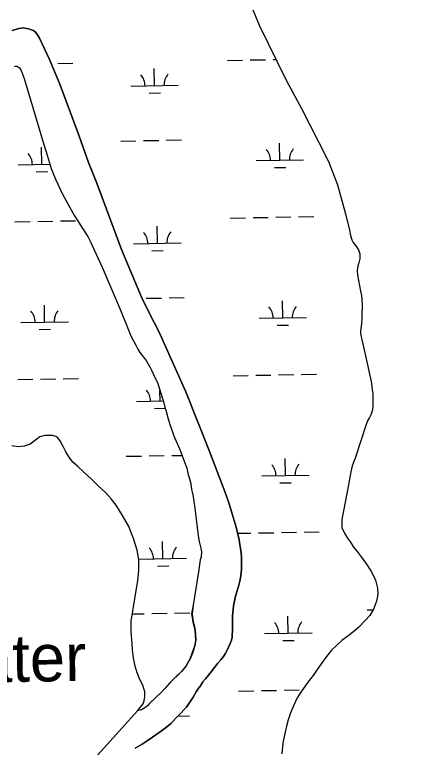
# Model space of a CAD drawing. Extents: x 3903937 to 3942190, y 260677 to 286651.
# Drawn here: x 3928495 to 3929344, y 266524 to 268070 of the extents above; entities that cross this region are included whole.
import ezdxf

# ---------------------------------------------------------------- set-up
doc = ezdxf.new("R2010")
doc.units = 0
for name, color, linetype in [('V-GRID-MAJR', 7, 'Continuous'), ('V-RIVR-IDEN', 7, 'Continuous'), ('V-TOPO-SHOR', 7, 'Continuous'), ('V-WETL-SWMP', 7, 'Continuous')]:
    doc.layers.add(name, color=color, linetype=linetype)

msp = doc.modelspace()

# ---------------------------------------------------------------- linework, layer by layer
at = {"layer": 'V-GRID-MAJR'}
msp.add_spline([(3929468.8, 266390.5), (3929361.3, 272447.3), (3929253.8, 278507.2), (3929146.3, 284567.1), (3929146.2, 284570.2)], degree=3, dxfattribs=at)
at = {"layer": 'V-TOPO-SHOR'}
msp.add_line((3928581.5, 266410.1), (3928753.9, 266601.2), dxfattribs=at)
for points in [[(3928996.8, 268080.7), (3929011.3, 268046.6), (3929067.4, 267931.7), (3929099.4, 267872.4), (3929153.8, 267765.8), (3929158.2, 267756.8), (3929175.4, 267711.1), (3929192.2, 267650.1), (3929200.9, 267615.2), (3929203.3, 267604.2), (3929205.6, 267594.9), (3929208.9, 267589.3), (3929214.3, 267582.2), (3929219.8, 267574.3), (3929222.6, 267565.3), (3929222.6, 267555.1), (3929220.4, 267546.9), (3929218.1, 267539.5)], [(3928489.9, 268036.8), (3928496.8, 268039), (3928503.7, 268040.8), (3928513.3, 268042.2), (3928520.3, 268041.2), (3928525.1, 268040), (3928530, 268038.5), (3928534.6, 268036.6), (3928539.9, 268032.8), (3928543.5, 268027.7), (3928547.5, 268020.6), (3928568.4, 267975.5), (3928590.5, 267923.4), (3928630.4, 267815.7), (3928651, 267758.1), (3928668.2, 267714.5), (3928720.4, 267574.8), (3928762.6, 267474.5), (3928779, 267439.4), (3928798.7, 267402), (3928856.1, 267274.4), (3928903.7, 267154.4), (3928938.2, 267064), (3928947.1, 267038.2), (3928962.1, 266989.2), (3928968.1, 266962.2), (3928969.9, 266952.7), (3928971.3, 266943.8), (3928972.5, 266934.7), (3928973.3, 266924.9), (3928973.2, 266913.8), (3928972.9, 266899.9), (3928971.8, 266886.3), (3928969.7, 266874.7), (3928967.9, 266866.8), (3928965.3, 266859.2), (3928963, 266852.4), (3928960.6, 266843.6), (3928956.4, 266823.1)], [(3928494.4, 267960.9), (3928496.8, 267961.4), (3928499.4, 267961.4), (3928501.1, 267960.8), (3928503.2, 267959.5), (3928505, 267957.9), (3928508.5, 267952.6), (3928515.3, 267935.5), (3928544.7, 267836.4), (3928554, 267805.1), (3928563.2, 267773.6), (3928571.8, 267745.9), (3928576.5, 267735), (3928581.1, 267723.4), (3928595.6, 267691.3), (3928621.2, 267645.5), (3928643.7, 267610.7), (3928649.1, 267602.3), (3928654, 267592.3), (3928679.3, 267537.8), (3928718, 267446.7), (3928731.4, 267414), (3928737.3, 267399.7), (3928740.2, 267392.5), (3928745.6, 267381.9), (3928750.3, 267372.7), (3928754.7, 267364.4), (3928759.2, 267357.7), (3928771.9, 267340.3), (3928780.5, 267325.6), (3928783.4, 267319.9), (3928788, 267310.8), (3928796.8, 267292), (3928809.2, 267251.6), (3928811.8, 267242.2), (3928813.5, 267236), (3928815.6, 267228.1), (3928818.6, 267217.3), (3928822.4, 267205.3), (3928832.1, 267178.3), (3928843.1, 267153), (3928857.7, 267113.6), (3928860.4, 267102.6), (3928863.8, 267091), (3928866.2, 267080.3), (3928868.1, 267068.4), (3928870.3, 267057), (3928874.9, 267028.9), (3928881.5, 266970.9), (3928883.7, 266959), (3928885.1, 266953.1), (3928887.4, 266944.9), (3928888.8, 266936.7), (3928888.1, 266926.6), (3928886.2, 266920.3), (3928882.4, 266895), (3928871.5, 266824.7)], [(3929218.1, 267539.5), (3929216.8, 267530.1), (3929217.7, 267520.9), (3929223.9, 267486.8), (3929225.8, 267477.5), (3929227.6, 267459.6), (3929227.6, 267450.9), (3929227.1, 267441.9), (3929226.6, 267430.1), (3929226, 267418.3), (3929224.4, 267408.3), (3929223.7, 267401.9), (3929224.9, 267393.6), (3929226.5, 267385.2), (3929238.6, 267331.6), (3929242, 267315.2), (3929246.4, 267296.4), (3929248, 267286), (3929248.9, 267278.8), (3929249.9, 267270.7), (3929249.8, 267258.2), (3929250.2, 267246), (3929249.1, 267236.6), (3929246.2, 267227.4), (3929242.7, 267220.1), (3929239.1, 267213.2), (3929235.3, 267203.3), (3929226.1, 267175.1), (3929212.7, 267134.5), (3929206.3, 267118.3), (3929203.4, 267105.8), (3929201.2, 267094.3), (3929199, 267078.6), (3929184.9, 267004.9)], [(3929184.9, 267004.9), (3929184.9, 266988.4), (3929190, 266976.5), (3929196.8, 266965.8), (3929202.9, 266957.4), (3929209.6, 266947), (3929217.2, 266937.4), (3929225.1, 266926.3), (3929235, 266912.7), (3929247.4, 266894.4), (3929255.6, 266876.9), (3929259.8, 266860.4), (3929260.7, 266847), (3929257.9, 266832.6), (3929251.6, 266816.3), (3929243.5, 266802.8), (3929234.2, 266791.7), (3929220.5, 266778), (3929209.7, 266768.5), (3929198.1, 266759.8), (3929184.9, 266749.9), (3929173.2, 266739.3), (3929163.2, 266729.7), (3929150.3, 266713.6), (3929140.9, 266700.6), (3929131.1, 266686.3), (3929124.2, 266676.3), (3929113.3, 266662.1), (3929106.8, 266652.9), (3929098.6, 266641), (3929090.8, 266628.6), (3929083.4, 266613.6), (3929076.7, 266596.9), (3929071.6, 266582.2), (3929068.1, 266569.3), (3929064.2, 266553.8), (3929060.5, 266533.1), (3929058, 266510.5)], [(3928956.4, 266823.1), (3928954, 266801.2), (3928953.9, 266788.5), (3928954.3, 266782.5), (3928954.3, 266775.4), (3928954.2, 266768.9), (3928953.8, 266762.9), (3928953.3, 266756.7), (3928951.9, 266750.5), (3928949.6, 266743.8), (3928946, 266735.5), (3928942.2, 266727.8), (3928938.9, 266721.4), (3928935.1, 266716.3), (3928929.4, 266709.4), (3928923.2, 266701.7), (3928916.2, 266693), (3928908.9, 266683.6), (3928903.6, 266677), (3928897.1, 266669.1), (3928892, 266662.7), (3928886.8, 266654.5), (3928881.4, 266647.3), (3928877.6, 266641.7), (3928871.1, 266630.4), (3928857.2, 266609.4), (3928840.3, 266591.6), (3928823.5, 266574), (3928812.3, 266564.7), (3928799.8, 266555.6), (3928785.7, 266545.9), (3928772.2, 266536.6), (3928764, 266531.3), (3928749.2, 266522.8)], [(3928871.5, 266824.7), (3928869, 266806.8), (3928869.8, 266798.9), (3928871.6, 266789.2), (3928873.5, 266781.9), (3928875.3, 266772.2), (3928876.4, 266761.5), (3928876.9, 266751.1), (3928874.7, 266738.6), (3928869.6, 266723.1), (3928865.1, 266711.2), (3928856.7, 266696.3), (3928847.3, 266685.4), (3928838.7, 266676.8), (3928829.1, 266667.9), (3928821.3, 266659.5), (3928812.2, 266649.3), (3928803.3, 266639.6), (3928794.5, 266631.5), (3928794.1, 266631.2)], [(3928794.1, 266631.2), (3928779.6, 266616.9), (3928775.9, 266612.9), (3928771.6, 266609.3), (3928768.2, 266606.8), (3928765.5, 266605.3), (3928764.5, 266604.8), (3928762.1, 266603.6), (3928759.2, 266602.6), (3928753.9, 266601.2)]]:
    msp.add_lwpolyline(points, dxfattribs=at)
at = {"layer": 'V-WETL-SWMP'}
for p, q in [((3928996.8, 268080.7), (3929011.3, 268046.6)), ((3928503.7, 268040.8), (3928496.8, 268039)), ((3928513.3, 268042.2), (3928503.7, 268040.8)), ((3928520.3, 268041.2), (3928513.3, 268042.2)), ((3928525.1, 268040), (3928520.3, 268041.2)), ((3929011.3, 268046.6), (3929067.4, 267931.7)), ((3928496.8, 268039), (3928489.9, 268036.8)), ((3928530, 268038.5), (3928525.1, 268040)), ((3928534.6, 268036.6), (3928530, 268038.5)), ((3928539.9, 268032.8), (3928534.6, 268036.6)), ((3928543.5, 268027.7), (3928539.9, 268032.8)), ((3928547.5, 268020.6), (3928543.5, 268027.7)), ((3928568.4, 267975.5), (3928547.5, 268020.6)), ((3928590.5, 267923.4), (3928568.4, 267975.5)), ((3928585.8, 267967.5), (3928617.8, 267968)), ((3928943.6, 267973.8), (3928975.6, 267974.3)), ((3928991.6, 267974.6), (3929023.6, 267975.2)), ((3929039.6, 267975.5), (3929046, 267975.6)), ((3928494.4, 267960.9), (3928496.8, 267961.4)), ((3928496.8, 267961.4), (3928499.4, 267961.4)), ((3928499.4, 267961.4), (3928501.1, 267960.8)), ((3928501.1, 267960.8), (3928503.2, 267959.5)), ((3928503.2, 267959.5), (3928505, 267957.9)), ((3928505, 267957.9), (3928508.5, 267952.6)), ((3928508.5, 267952.6), (3928515.3, 267935.5)), ((3928790, 267920.3), (3928789.3, 267956.3)), ((3928515.3, 267935.5), (3928544.7, 267836.4)), ((3928630.4, 267815.7), (3928590.5, 267923.4)), ((3928740, 267919.4), (3928840, 267921.2)), ((3929067.4, 267931.7), (3929099.4, 267872.4)), ((3928778.2, 267904.7), (3928802.2, 267905.1)), ((3929099.4, 267872.4), (3929153.8, 267765.8)), ((3928544.7, 267836.4), (3928554, 267805.1)), ((3928651, 267758.1), (3928630.4, 267815.7)), ((3928554, 267805.1), (3928563.2, 267773.6)), ((3928718.6, 267803.6), (3928750.6, 267804.2)), ((3928766.6, 267804.5), (3928798.6, 267805)), ((3928814.6, 267805.3), (3928846.6, 267805.9)), ((3929054.2, 267763.1), (3929053.6, 267799.1)), ((3928552.4, 267754.3), (3928551.7, 267790.3)), ((3928563.2, 267773.6), (3928571.8, 267745.9)), ((3929004.2, 267762.2), (3929104.2, 267764)), ((3929153.8, 267765.8), (3929158.2, 267756.8)), ((3928502.4, 267753.4), (3928569.1, 267754.6)), ((3928668.2, 267714.5), (3928651, 267758.1)), ((3929042.5, 267747.5), (3929066.5, 267747.9)), ((3929158.2, 267756.8), (3929175.4, 267711.1)), ((3928540.7, 267738.6), (3928564.6, 267739)), ((3928571.8, 267745.9), (3928576.5, 267735)), ((3928576.5, 267735), (3928581.1, 267723.4)), ((3928581.1, 267723.4), (3928595.6, 267691.3)), ((3928720.4, 267574.8), (3928668.2, 267714.5)), ((3929175.4, 267711.1), (3929192.2, 267650.1)), ((3928595.6, 267691.3), (3928621.2, 267645.5)), ((3928621.2, 267645.5), (3928643.7, 267610.7)), ((3928949.5, 267641.2), (3928981.5, 267641.7)), ((3928997.5, 267642), (3929029.5, 267642.6)), ((3929045.5, 267642.8), (3929077.5, 267643.4)), ((3929093.5, 267643.7), (3929125.5, 267644.3)), ((3929192.2, 267650.1), (3929200.9, 267615.2)), ((3928495.7, 267633.2), (3928527.7, 267633.7)), ((3928543.6, 267634), (3928575.6, 267634.6)), ((3928591.6, 267634.9), (3928623.6, 267635.4)), ((3928795.8, 267587.7), (3928795.2, 267623.7)), ((3928643.7, 267610.7), (3928649.1, 267602.3)), ((3929200.9, 267615.2), (3929203.3, 267604.2)), ((3928649.1, 267602.3), (3928654, 267592.3)), ((3928654, 267592.3), (3928679.3, 267537.8)), ((3929203.3, 267604.2), (3929205.6, 267594.9)), ((3929205.6, 267594.9), (3929208.9, 267589.3)), ((3928745.8, 267586.8), (3928845.8, 267588.6)), ((3929208.9, 267589.3), (3929214.3, 267582.2)), ((3929214.3, 267582.2), (3929219.8, 267574.3)), ((3928762.6, 267474.5), (3928720.4, 267574.8)), ((3928784.1, 267572.1), (3928808.1, 267572.5)), ((3929219.8, 267574.3), (3929222.6, 267565.3)), ((3929222.6, 267565.3), (3929222.6, 267555.1)), ((3929220.4, 267546.9), (3929218.1, 267539.5)), ((3929222.6, 267555.1), (3929220.4, 267546.9)), ((3928679.3, 267537.8), (3928718, 267446.7)), ((3929218.1, 267539.5), (3929216.8, 267530.1)), ((3929216.8, 267530.1), (3929217.7, 267520.9)), ((3929217.7, 267520.9), (3929223.9, 267486.8)), ((3929223.9, 267486.8), (3929225.8, 267477.5)), ((3928779, 267439.4), (3928762.6, 267474.5)), ((3928772.4, 267471.8), (3928804.4, 267472.4)), ((3928820.4, 267472.7), (3928852.4, 267473.3)), ((3929225.8, 267477.5), (3929227.6, 267459.6)), ((3928558.2, 267421.6), (3928557.6, 267457.6)), ((3929060.1, 267430.5), (3929059.4, 267466.5)), ((3929227.6, 267459.6), (3929227.6, 267450.9)), ((3928718, 267446.7), (3928731.4, 267414)), ((3928798.7, 267402), (3928779, 267439.4)), ((3929227, 267441.9), (3929226.6, 267430.1)), ((3929227.6, 267450.9), (3929227, 267441.9)), ((3928508.2, 267420.8), (3928608.2, 267422.5)), ((3929010.1, 267429.6), (3929110.1, 267431.3)), ((3929226.6, 267430.1), (3929226, 267418.3)), ((3928731.4, 267414), (3928737.3, 267399.7)), ((3929048.3, 267414.8), (3929072.3, 267415.3)), ((3929224.4, 267408.3), (3929223.7, 267401.9)), ((3929226, 267418.3), (3929224.4, 267408.3)), ((3928546.5, 267406), (3928570.5, 267406.4)), ((3928737.3, 267399.7), (3928740.2, 267392.5)), ((3928740.2, 267392.5), (3928745.6, 267381.9)), ((3928856.1, 267274.4), (3928798.7, 267402)), ((3929223.7, 267401.9), (3929224.9, 267393.6)), ((3929224.9, 267393.6), (3929226.5, 267385.2)), ((3928745.6, 267381.9), (3928750.3, 267372.7)), ((3929226.5, 267385.2), (3929238.6, 267331.6)), ((3928750.3, 267372.7), (3928754.7, 267364.4)), ((3928754.7, 267364.4), (3928759.2, 267357.7)), ((3928759.2, 267357.7), (3928771.9, 267340.3)), ((3928771.9, 267340.3), (3928780.5, 267325.6)), ((3929238.6, 267331.6), (3929242, 267315.2)), ((3928780.5, 267325.6), (3928783.4, 267319.9)), ((3928783.4, 267319.9), (3928788, 267310.8)), ((3929242, 267315.2), (3929246.4, 267296.4)), ((3928501.5, 267300.5), (3928533.5, 267301.1)), ((3928549.5, 267301.4), (3928581.5, 267302)), ((3928597.5, 267302.2), (3928629.5, 267302.8)), ((3928788, 267310.8), (3928796.8, 267292)), ((3928955.4, 267308.5), (3928987.3, 267309.1)), ((3929003.3, 267309.4), (3929035.3, 267309.9)), ((3929051.3, 267310.2), (3929083.3, 267310.8)), ((3929099.3, 267311.1), (3929131.3, 267311.6)), ((3928796.8, 267292), (3928809.2, 267251.6)), ((3929246.4, 267296.4), (3929248, 267286)), ((3929248, 267286), (3929248.9, 267278.8)), ((3928801.7, 267255.1), (3928801.3, 267277.3)), ((3928903.7, 267154.4), (3928856.1, 267274.4)), ((3929248.9, 267278.8), (3929249.9, 267270.7)), ((3929249.9, 267270.7), (3929249.8, 267258.2)), ((3928751.7, 267254.2), (3928808.1, 267255.2)), ((3929249.8, 267258.2), (3929250.2, 267246.1)), ((3928789.9, 267239.4), (3928812.5, 267239.8)), ((3928809.2, 267251.6), (3928811.8, 267242.2)), ((3928811.8, 267242.2), (3928813.5, 267236)), ((3929249.1, 267236.6), (3929246.2, 267227.4)), ((3929250.2, 267246.1), (3929249.1, 267236.6)), ((3928813.5, 267236), (3928815.6, 267228.1)), ((3928815.6, 267228.1), (3928818.6, 267217.3)), ((3929246.2, 267227.4), (3929242.7, 267220.1)), ((3928818.6, 267217.3), (3928822.4, 267205.3)), ((3929239.1, 267213.2), (3929235.3, 267203.3)), ((3929242.7, 267220.1), (3929239.1, 267213.2)), ((3928822.4, 267205.3), (3928832.1, 267178.3)), ((3929235.3, 267203.3), (3929226.1, 267175.1)), ((3928547.9, 267179.3), (3928539.1, 267172.5)), ((3928558.9, 267182.5), (3928547.9, 267179.3)), ((3928574.9, 267182.1), (3928558.9, 267182.5)), ((3928581.8, 267180), (3928574.9, 267182.1)), ((3928586.1, 267177.5), (3928581.8, 267180)), ((3928591.7, 267169.6), (3928586.1, 267177.5)), ((3928832.1, 267178.3), (3928843.1, 267153)), ((3929226.1, 267175.1), (3929212.7, 267134.5)), ((3928502.1, 267158.3), (3928488.9, 267160.2)), ((3928515.4, 267159.9), (3928502.1, 267158.3)), ((3928528, 267164.2), (3928515.4, 267159.9)), ((3928539.1, 267172.5), (3928528, 267164.2)), ((3928597.3, 267158.9), (3928591.7, 267169.6)), ((3928602.8, 267148.2), (3928597.3, 267158.9)), ((3928609.9, 267136.7), (3928602.8, 267148.2)), ((3928843.1, 267153), (3928857.7, 267113.6)), ((3928938.2, 267064), (3928903.7, 267154.4)), ((3928617.9, 267126.4), (3928609.9, 267136.7)), ((3928730.3, 267138.4), (3928762.3, 267138.9)), ((3928778.3, 267139.2), (3928810.3, 267139.8)), ((3928826.3, 267140.1), (3928847.7, 267140.4)), ((3929065.9, 267097.8), (3929065.3, 267133.8)), ((3929212.7, 267134.5), (3929206.4, 267118.3)), ((3928628.1, 267116.7), (3928617.9, 267126.4)), ((3928640.7, 267105.1), (3928628.1, 267116.7)), ((3928857.7, 267113.6), (3928860.4, 267102.6)), ((3929206.4, 267118.3), (3929203.4, 267105.8)), ((3928656.7, 267090.3), (3928640.7, 267105.1)), ((3928860.4, 267102.6), (3928863.8, 267091)), ((3929015.9, 267097), (3929115.9, 267098.7)), ((3929203.4, 267105.8), (3929201.2, 267094.3)), ((3928671.5, 267075.8), (3928656.7, 267090.3)), ((3928863.8, 267091), (3928866.2, 267080.3)), ((3929054.2, 267082.2), (3929078.2, 267082.6)), ((3929201.2, 267094.3), (3929199, 267078.6)), ((3928686.8, 267061.8), (3928671.5, 267075.8)), ((3928866.2, 267080.3), (3928868.1, 267068.4)), ((3928868.1, 267068.4), (3928870.3, 267057)), ((3929199, 267078.6), (3929184.9, 267004.9)), ((3928698.5, 267049), (3928686.8, 267061.8)), ((3928870.3, 267057), (3928874.9, 267028.9)), ((3928947.1, 267038.2), (3928938.2, 267064)), ((3928709.1, 267035.5), (3928698.5, 267049)), ((3928962.1, 266989.2), (3928947.1, 267038.2)), ((3928722.6, 267013.6), (3928709.1, 267035.5)), ((3928874.9, 267028.9), (3928881.5, 266970.9)), ((3928734.8, 266991.5), (3928722.6, 267013.6)), ((3929184.9, 267004.9), (3929184.9, 266988.4)), ((3928745.8, 266964.7), (3928734.8, 266991.5)), ((3928968.1, 266962.2), (3928962.1, 266989.2)), ((3928965, 266976), (3928993.2, 266976.5)), ((3929009.2, 266976.8), (3929041.2, 266977.3)), ((3929057.2, 266977.6), (3929089.2, 266978.2)), ((3929105.2, 266978.4), (3929137.2, 266979)), ((3929184.9, 266988.4), (3929190, 266976.5)), ((3929190, 266976.5), (3929196.8, 266965.8)), ((3928753, 266940.3), (3928745.8, 266964.7)), ((3928807.5, 266922.5), (3928806.9, 266958.5)), ((3928881.5, 266970.9), (3928883.7, 266959)), ((3928883.7, 266959), (3928885.1, 266953.1)), ((3928969.9, 266952.7), (3928968.1, 266962.2)), ((3929196.8, 266965.8), (3929202.9, 266957.4)), ((3928885.1, 266953.1), (3928887.4, 266944.9)), ((3928887.4, 266944.9), (3928888.8, 266936.7)), ((3928971.3, 266943.8), (3928969.9, 266952.7)), ((3928972.5, 266934.7), (3928971.3, 266943.8)), ((3929202.9, 266957.4), (3929209.6, 266947)), ((3929209.6, 266947), (3929217.2, 266937.5)), ((3928756.8, 266920.3), (3928753, 266940.3)), ((3928888.8, 266936.7), (3928888.1, 266926.6)), ((3928973.3, 266924.9), (3928972.5, 266934.7)), ((3929217.2, 266937.5), (3929225.2, 266926.3)), ((3928757, 266897.7), (3928756.8, 266920.3)), ((3928757.5, 266921.6), (3928857.5, 266923.3)), ((3928886.2, 266920.3), (3928882.4, 266895)), ((3928888.1, 266926.6), (3928886.2, 266920.3)), ((3928972.9, 266899.9), (3928973.2, 266913.8)), ((3928973.2, 266913.8), (3928973.3, 266924.9)), ((3929225.2, 266926.3), (3929235, 266912.7)), ((3929235, 266912.7), (3929247.4, 266894.4)), ((3928754.8, 266875.5), (3928757, 266897.7)), ((3928795.8, 266906.8), (3928819.8, 266907.2)), ((3928971.8, 266886.3), (3928972.9, 266899.9)), ((3928882.4, 266895), (3928871.5, 266824.7)), ((3928969.7, 266874.7), (3928971.8, 266886.3)), ((3929247.4, 266894.4), (3929255.6, 266876.9)), ((3928749.8, 266846.8), (3928754.8, 266875.5)), ((3928965.3, 266859.2), (3928967.9, 266866.8)), ((3928967.9, 266866.8), (3928969.7, 266874.7)), ((3929255.6, 266876.9), (3929259.8, 266860.4)), ((3928960.6, 266843.6), (3928963, 266852.4)), ((3928963, 266852.4), (3928965.3, 266859.2)), ((3929259.8, 266860.4), (3929260.7, 266847)), ((3928745.2, 266820.8), (3928749.8, 266846.8)), ((3928956.4, 266823.1), (3928960.6, 266843.6)), ((3929260.7, 266847), (3929257.9, 266832.6)), ((3928740.9, 266790.9), (3928745.2, 266820.8)), ((3928871.5, 266824.7), (3928868.1, 266806)), ((3928954, 266801.2), (3928956.4, 266823.1)), ((3929257.9, 266832.6), (3929251.6, 266816.3)), ((3928743, 266805.9), (3928768.2, 266806.3)), ((3928784.2, 266806.6), (3928816.2, 266807.2)), ((3928832.1, 266807.4), (3928864.1, 266808)), ((3928868.1, 266806), (3928868.9, 266798.1)), ((3929238, 266814.6), (3929250.7, 266814.8)), ((3929251.6, 266816.3), (3929243.5, 266802.8)), ((3928740.7, 266768.6), (3928740.9, 266790.9)), ((3928868.9, 266798.1), (3928870.8, 266788.4)), ((3928870.8, 266788.4), (3928872.7, 266781.1)), ((3928953.9, 266788.5), (3928954, 266801.2)), ((3928954.3, 266782.5), (3928953.9, 266788.5)), ((3929071.8, 266765.2), (3929071.1, 266801.2)), ((3929234.2, 266791.7), (3929220.5, 266778)), ((3929243.5, 266802.8), (3929234.2, 266791.7)), ((3928872.7, 266781.1), (3928874.5, 266771.4)), ((3928954.2, 266768.9), (3928954.3, 266775.4)), ((3928954.3, 266775.4), (3928954.3, 266782.5)), ((3929220.5, 266778), (3929209.7, 266768.5)), ((3928742.7, 266742.8), (3928740.7, 266768.6)), ((3928874.5, 266771.4), (3928875.5, 266760.7)), ((3928875.5, 266760.7), (3928876, 266750.3)), ((3928953.3, 266756.7), (3928953.8, 266762.9)), ((3928953.8, 266762.9), (3928954.2, 266768.9)), ((3929021.8, 266764.3), (3929121.8, 266766.1)), ((3929198.1, 266759.8), (3929184.9, 266749.9)), ((3929209.7, 266768.5), (3929198.1, 266759.8)), ((3928743.6, 266729.2), (3928742.7, 266742.8)), ((3928876, 266750.3), (3928873.9, 266737.8)), ((3928946, 266735.5), (3928949.6, 266743.8)), ((3928949.6, 266743.8), (3928951.9, 266750.5)), ((3928951.9, 266750.5), (3928953.3, 266756.7)), ((3929060, 266749.6), (3929084, 266750)), ((3929184.9, 266749.9), (3929173.2, 266739.3)), ((3928745.5, 266713.1), (3928743.6, 266729.2)), ((3928873.9, 266737.8), (3928868.8, 266722.3)), ((3928938.9, 266721.4), (3928942.2, 266727.8)), ((3928942.2, 266727.8), (3928946, 266735.5)), ((3929163.2, 266729.7), (3929150.3, 266713.6)), ((3929173.2, 266739.3), (3929163.2, 266729.7)), ((3928748.9, 266695.5), (3928745.5, 266713.1)), ((3928868.8, 266722.3), (3928864.3, 266710.4)), ((3928929.4, 266709.4), (3928935.1, 266716.3)), ((3928935.1, 266716.3), (3928938.9, 266721.4)), ((3929150.3, 266713.6), (3929140.9, 266700.6)), ((3928753.2, 266681.3), (3928748.9, 266695.5)), ((3928855.8, 266695.5), (3928846.4, 266684.6)), ((3928864.3, 266710.4), (3928855.8, 266695.5)), ((3928916.2, 266693), (3928923.2, 266701.7)), ((3928923.2, 266701.7), (3928929.4, 266709.4)), ((3929140.9, 266700.6), (3929131.1, 266686.3)), ((3928759.1, 266667.5), (3928753.2, 266681.3)), ((3928846.4, 266684.6), (3928837.8, 266675.9)), ((3928903.6, 266677), (3928908.9, 266683.6)), ((3928908.9, 266683.6), (3928916.2, 266693)), ((3929131.1, 266686.3), (3929124.2, 266676.3)), ((3928764.9, 266655.9), (3928759.1, 266667.5)), ((3928828.2, 266667.1), (3928820.5, 266658.7)), ((3928837.8, 266675.9), (3928828.2, 266667.1)), ((3928892, 266662.7), (3928897.1, 266669.1)), ((3928897.1, 266669.1), (3928903.6, 266677)), ((3929124.2, 266676.3), (3929113.3, 266662.1)), ((3928769.3, 266641.4), (3928764.9, 266655.9)), ((3928820.5, 266658.7), (3928811.3, 266648.5)), ((3928881.4, 266647.3), (3928886.8, 266654.5)), ((3928886.8, 266654.5), (3928892, 266662.7)), ((3929106.8, 266652.9), (3929098.6, 266641)), ((3929113.3, 266662.1), (3929106.8, 266652.9)), ((3928769.7, 266631.1), (3928769.3, 266641.4)), ((3928802.5, 266638.8), (3928793.2, 266630.4)), ((3928811.3, 266648.5), (3928802.5, 266638.8)), ((3928871.1, 266630.4), (3928877.6, 266641.7)), ((3928877.6, 266641.7), (3928881.4, 266647.3)), ((3928967.1, 266643.3), (3928999.1, 266643.9)), ((3929015.1, 266644.1), (3929047, 266644.7)), ((3929063, 266645), (3929095, 266645.5)), ((3929098.6, 266641), (3929090.8, 266628.6)), ((3928766.1, 266615.9), (3928768.3, 266622.4)), ((3928768.3, 266622.4), (3928769.7, 266631.1)), ((3928793.2, 266630.4), (3928779.6, 266616.9)), ((3928857.2, 266609.4), (3928871.1, 266630.4)), ((3929090.8, 266628.6), (3929083.4, 266613.6)), ((3928753.9, 266601.2), (3928766.1, 266615.9)), ((3928762.1, 266603.6), (3928759.2, 266602.6)), ((3928764.5, 266604.8), (3928762.1, 266603.6)), ((3928765.5, 266605.3), (3928764.5, 266604.8)), ((3928768.2, 266606.8), (3928765.5, 266605.3)), ((3928771.6, 266609.3), (3928768.2, 266606.8)), ((3928775.9, 266612.9), (3928771.6, 266609.3)), ((3928779.6, 266616.9), (3928775.9, 266612.9)), ((3928840.3, 266591.6), (3928857.2, 266609.4)), ((3929083.4, 266613.6), (3929076.7, 266596.9)), ((3928759.2, 266602.6), (3928753.9, 266601.2)), ((3928823.5, 266574), (3928840.3, 266591.6)), ((3928839.1, 266590.3), (3928863.4, 266590.7)), ((3929076.7, 266596.9), (3929071.6, 266582.2)), ((3928812.3, 266564.7), (3928823.5, 266574)), ((3928824, 266574.6), (3928825.7, 266574.6)), ((3929071.6, 266582.2), (3929068.1, 266569.3)), ((3928799.8, 266555.6), (3928812.3, 266564.7)), ((3929068.1, 266569.3), (3929064.2, 266553.8)), ((3928772.2, 266536.6), (3928785.7, 266545.9)), ((3928785.7, 266545.9), (3928799.8, 266555.6)), ((3929064.2, 266553.8), (3929060.5, 266533.1)), ((3928749.2, 266522.8), (3928764, 266531.3)), ((3928764, 266531.3), (3928772.2, 266536.6)), ((3929060.5, 266533.1), (3929058, 266510.5))]:
    msp.add_line(p, q, dxfattribs=at)
for centre, start, end in [((3928734.7, 267919.8), 0.2366, 41.7802), ((3928845.2, 267921.8), 140.2366, 181.7802), ((3928999, 267762.6), 0.2366, 41.7802), ((3929109.4, 267764.5), 140.2366, 181.7802), ((3928497.1, 267753.8), 0.2366, 41.7802), ((3928740.6, 267587.2), 0.2366, 41.7802), ((3928851, 267589.2), 140.2366, 181.7802), ((3929004.8, 267430), 0.2366, 41.7802), ((3929115.3, 267431.9), 140.2366, 181.7802), ((3928503, 267421.1), 0.2366, 41.7802), ((3928613.5, 267423.1), 140.2366, 181.7802), ((3928746.4, 267254.6), 0.2366, 41.7802), ((3929010.7, 267097.3), 0.2366, 41.7802), ((3929121.1, 267099.3), 140.2366, 181.7802), ((3928752.3, 266922), 0.2366, 41.7802), ((3928862.8, 266923.9), 140.2366, 181.7802), ((3929127, 266766.7), 140.2366, 181.7802), ((3929016.5, 266764.7), 0.2366, 41.7802)]:
    msp.add_arc(centre, 35.2, start, end, dxfattribs=at)

# ---------------------------------------------------------------- texts
at = {"layer": 'V-RIVR-IDEN'}
msp.add_text('Water', height=100, rotation=0.8184, dxfattribs=at).set_placement((3928289.9, 266659.6))

doc.saveas('drawing.dxf')
